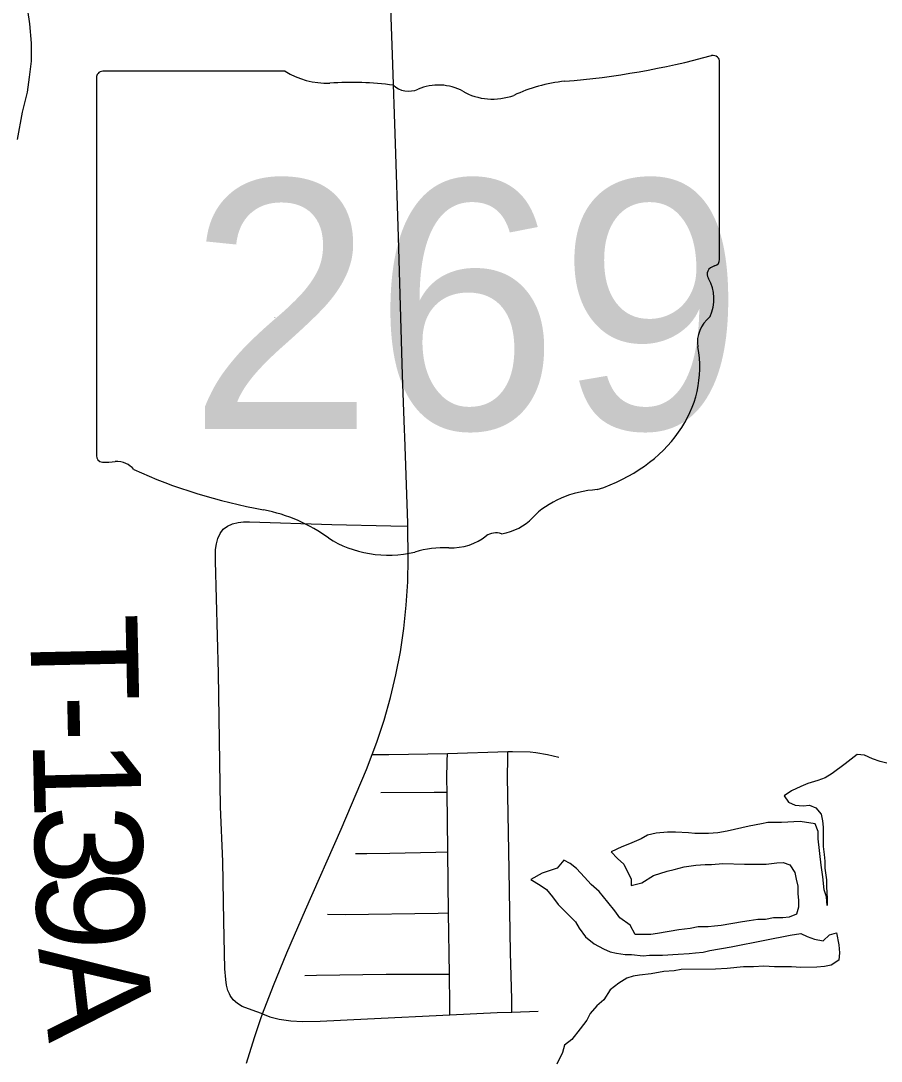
# Model space of a CAD drawing. Extents: x 0 to 34, y 0 to 22.
# Drawn here: x 6.6365 to 6.8642, y 19.1628 to 19.4382 of the extents above; entities that cross this region are included whole.
import ezdxf

# ---------------------------------------------------------------- set-up
doc = ezdxf.new("R2010")
doc.units = 0
for name, color, linetype in [('GM_X_Minor_River', 7, 'Continuous'), ('GM_X_State_Location', 7, 'Continuous'), ('GM_X_State_Route', 7, 'Continuous'), ('GM_X_State_Shield', 7, 'Continuous'), ('GM_X_Township_Road', 7, 'Continuous'), ('GM_X_Township_Road_Text', 7, 'Continuous')]:
    doc.layers.add(name, color=color, linetype=linetype)

msp = doc.modelspace()

# ---------------------------------------------------------------- linework, layer by layer
at = {"layer": 'GM_X_Minor_River'}
for points in [[(6.63568, 19.40678), (6.63698, 19.41401), (6.63828, 19.41934), (6.63883, 19.42333), (6.63938, 19.42752), (6.63935, 19.43227), (6.63895, 19.4374), (6.63836, 19.44101)], [(6.86565, 19.24173), (6.86394, 19.2421), (6.86185, 19.24285), (6.85976, 19.2438), (6.85786, 19.24398), (6.85464, 19.24149), (6.85124, 19.239), (6.84935, 19.23785), (6.84745, 19.23708), (6.8448, 19.23631), (6.8429, 19.23554), (6.84044, 19.23439), (6.83855, 19.23305), (6.8397, 19.23134), (6.84141, 19.23059), (6.8435, 19.23041), (6.84521, 19.23061), (6.84692, 19.22986), (6.84826, 19.22816), (6.84865, 19.22645), (6.84884, 19.22474), (6.84887, 19.2196), (6.84907, 19.21751), (6.84927, 19.2158), (6.84928, 19.2139), (6.84967, 19.21086), (6.84968, 19.20896), (6.84989, 19.20592), (6.8499, 19.20402), (6.8497, 19.2063), (6.84912, 19.2082), (6.84872, 19.21162), (6.84833, 19.21466), (6.84753, 19.22169), (6.84752, 19.22359), (6.84675, 19.22568), (6.84276, 19.22623), (6.83783, 19.22601), (6.83422, 19.226), (6.83251, 19.22561), (6.82929, 19.22502), (6.82341, 19.22366), (6.82095, 19.22327), (6.81848, 19.22307), (6.81487, 19.22305), (6.81316, 19.22324), (6.80975, 19.22341), (6.80766, 19.2234), (6.80462, 19.2232), (6.80235, 19.22262), (6.80064, 19.22166), (6.79761, 19.22031), (6.79553, 19.21954), (6.79269, 19.2182), (6.79441, 19.2165), (6.79612, 19.21498), (6.79804, 19.211), (6.79805, 19.20929), (6.80089, 19.21006), (6.80392, 19.21198), (6.80752, 19.21314), (6.80942, 19.21353), (6.81207, 19.2143), (6.81511, 19.21469), (6.81757, 19.21489), (6.81928, 19.2149), (6.82232, 19.21511), (6.82801, 19.21494), (6.83371, 19.21497), (6.83655, 19.21536), (6.83826, 19.21537), (6.83997, 19.21481), (6.84131, 19.21273), (6.8417, 19.21102), (6.84209, 19.20912), (6.8421, 19.20722), (6.8423, 19.20532), (6.84231, 19.20361), (6.84175, 19.2017), (6.83985, 19.20093), (6.83815, 19.20074), (6.83568, 19.20072), (6.83359, 19.20033), (6.8315, 19.20032), (6.82923, 19.19993), (6.82752, 19.19974)], [(6.82752, 19.19974), (6.82183, 19.19876), (6.82012, 19.19856), (6.81842, 19.19836), (6.81576, 19.19835), (6.81367, 19.19796), (6.81064, 19.19756), (6.80495, 19.19659), (6.80324, 19.19639), (6.79906, 19.19637), (6.79772, 19.19884), (6.79505, 19.20072), (6.79372, 19.20262), (6.79181, 19.20489), (6.78952, 19.20773), (6.78742, 19.20962), (6.7857, 19.21151), (6.7836, 19.21378), (6.78188, 19.21511), (6.78017, 19.21605), (6.77847, 19.21395), (6.77449, 19.2126), (6.77147, 19.21087), (6.77394, 19.20937), (6.77566, 19.20823), (6.77718, 19.20634), (6.77871, 19.20426), (6.78329, 19.19972), (6.78425, 19.19801), (6.78597, 19.19574), (6.78826, 19.19385), (6.79073, 19.19253), (6.79244, 19.19178), (6.79415, 19.1914), (6.79643, 19.19104), (6.79814, 19.19104), (6.80118, 19.19068), (6.80289, 19.19088), (6.80631, 19.19089), (6.81048, 19.1911), (6.81333, 19.1913), (6.81504, 19.1915), (6.81712, 19.1917), (6.81883, 19.19209), (6.82452, 19.19307), (6.83343, 19.19482), (6.84007, 19.19618), (6.84291, 19.19658), (6.84463, 19.19582), (6.84653, 19.19507), (6.84881, 19.1947), (6.85051, 19.19623), (6.8524, 19.19681), (6.85299, 19.19358), (6.85319, 19.19149), (6.85301, 19.18959), (6.85093, 19.18825), (6.84922, 19.18786), (6.84714, 19.18766), (6.84296, 19.18764), (6.84049, 19.18782), (6.83593, 19.1878), (6.83309, 19.18798), (6.83043, 19.18777), (6.82777, 19.18776), (6.82341, 19.18736), (6.82037, 19.18716), (6.81126, 19.18711), (6.80936, 19.18673), (6.80671, 19.18652), (6.80329, 19.18594), (6.80026, 19.18554), (6.79855, 19.18534), (6.79685, 19.18477), (6.79476, 19.18343), (6.79249, 19.1817), (6.7908, 19.17904), (6.78891, 19.1775), (6.78721, 19.17541), (6.78627, 19.17369), (6.78457, 19.1714), (6.78231, 19.16854), (6.78042, 19.16701), (6.77986, 19.16511), (6.77836, 19.16206)]]:
    msp.add_lwpolyline(points, dxfattribs=at)
at = {"layer": 'GM_X_State_Route'}
for points in [[(6.73809, 19.33007), (6.73756, 19.34442), (6.73645, 19.38107), (6.73565, 19.40571), (6.73484, 19.42924), (6.73455, 19.43919), (6.73434, 19.44637), (6.73374, 19.4678), (6.73233, 19.51416), (6.73187, 19.53259), (6.73171, 19.53699)], [(6.69622, 19.16225), (6.69832, 19.16906), (6.70005, 19.17414), (6.70049, 19.17532), (6.70335, 19.18289), (6.70693, 19.1915), (6.71187, 19.2029), (6.7213, 19.22423), (6.72796, 19.23999), (6.72948, 19.24397), (6.73073, 19.24723), (6.73266, 19.25312), (6.73434, 19.25909), (6.73578, 19.26512), (6.73696, 19.27121), (6.73789, 19.27734), (6.73853, 19.2835), (6.7389, 19.28968), (6.73899, 19.29588), (6.73891, 19.30443), (6.7389, 19.30521), (6.73816, 19.3281), (6.73809, 19.33007)]]:
    msp.add_lwpolyline(points, dxfattribs=at)
at = {"layer": 'GM_X_State_Shield'}
for p, q in [((6.70647, 19.42488), (6.65821, 19.42488)), ((6.82138, 19.37502), (6.82138, 19.42736)), ((6.65659, 19.42316), (6.65659, 19.3231)), ((6.82137, 19.37503), (6.82138, 19.37502))]:
    msp.add_line(p, q, dxfattribs=at)
for centre, major_axis, start_param, end_param in [((6.76268, 19.5613), (0.17476, 0), 4.814394, 5.042369), ((6.81955, 19.42758), (0.00183, 0), 6.141152, 7.989035), ((6.65848, 19.42338), (0.00191, 0), 1.712693, 3.28349), ((6.71797, 19.4365), (0.01852, 0), 4.042523, 4.731795), ((6.7241, 19.36871), (0.06648, 0), 1.404758, 1.657858), ((6.78497, 19.39432), (0.03516, 0), 1.699011, 2.107814), ((6.7392, 19.42389), (0.00534, 0), 3.836095, 5.185415), ((6.74704, 19.41233), (0.01111, 0), 0.950623, 2.079405), ((6.76137, 19.42819), (0.01336, 0), 4.081561, 5.145723), ((6.82096, 19.37118), (0.00284, 0), 1.883978, 3.671073), ((6.81942, 19.37482), (0.00196, 0), 5.05454, 6.418171), ((6.8029, 19.36456), (0.01704, 0), 5.934695, 6.695948), ((6.82795, 19.35312), (0.0124, 0), 2.387724, 3.262537), ((6.77247, 19.34646), (0.04371, 0), 5.101752, 6.440018), ((6.65849, 19.32288), (0.00193, 0), 3.00124, 4.508301), ((6.65879, 19.33312), (0.0147, 0), 4.665946, 4.897461), ((6.66179, 19.31733), (0.0053, 0), 0.519207, 1.627899), ((6.72871, 19.40723), (0.1262, 0), 4.195997, 4.488961), ((6.7909, 19.29501), (0.02394, 0), 1.647645, 2.488434), ((6.69108, 19.27815), (0.03949, 0), 0.823519, 1.323587), ((6.76057, 19.3134), (0.01412, 0), 4.937069, 5.64225), ((6.73379, 19.31683), (0.02506, 0), 4.026481, 4.996735), ((6.7501, 19.30934), (0.01335, 0), 4.691044, 5.507374), ((6.76217, 19.29965), (0.00376, 0), 1.147584, 2.315152), ((6.74826, 19.28224), (0.02059, 0), 1.495662, 1.94098)]:
    msp.add_ellipse(centre, major_axis=major_axis, ratio=0.8, start_param=start_param, end_param=end_param, dxfattribs=at)
at = {"layer": 'GM_X_Township_Road'}
for p, q in [((6.74941, 19.24425), (6.76541, 19.24476)), ((6.74973, 19.20206), (6.74953, 19.21821)), ((6.74993, 19.18583), (6.74973, 19.20206)), ((6.76645, 19.17581), (6.77346, 19.17603))]:
    msp.add_line(p, q, dxfattribs=at)
for points in [[(6.69171, 19.18063), (6.69131, 19.18151), (6.69095, 19.18295), (6.69076, 19.18446), (6.69051, 19.18729), (6.69021, 19.19991), (6.69001, 19.21563), (6.6894, 19.23015), (6.68884, 19.26554), (6.68804, 19.29518), (6.68808, 19.29827), (6.68826, 19.29979), (6.68864, 19.30121), (6.68924, 19.30249), (6.6901, 19.30361), (6.69121, 19.30448), (6.69254, 19.30508), (6.694, 19.30542), (6.69549, 19.30557), (6.69705, 19.3056), (6.71886, 19.30492), (6.73446, 19.30454), (6.73891, 19.30443)], [(6.72948, 19.24397), (6.73394, 19.24403), (6.74941, 19.24425)], [(6.74933, 19.23406), (6.74929, 19.23753), (6.74938, 19.24225), (6.74941, 19.24425)], [(6.76645, 19.17581), (6.76643, 19.17765), (6.76642, 19.1792), (6.76608, 19.19161), (6.76577, 19.21334), (6.76526, 19.23817), (6.76537, 19.24282), (6.76541, 19.24476)], [(6.76541, 19.24476), (6.76663, 19.2448), (6.77129, 19.24472), (6.77284, 19.24457), (6.7759, 19.24401), (6.77893, 19.2433)], [(6.73181, 19.23398), (6.74594, 19.23405), (6.74933, 19.23406)], [(6.74953, 19.21821), (6.74952, 19.21865), (6.74933, 19.23406)], [(6.72508, 19.2178), (6.72811, 19.21776), (6.73419, 19.21786), (6.74634, 19.21814), (6.74953, 19.21821)], [(6.71769, 19.20175), (6.72231, 19.2016), (6.74695, 19.20201), (6.74973, 19.20206)], [(6.71171, 19.1855), (6.71478, 19.18557), (6.73324, 19.18584), (6.74708, 19.18583), (6.74993, 19.18583)], [(6.75006, 19.17507), (6.75003, 19.17775), (6.74993, 19.18583)], [(6.70049, 19.17532), (6.69872, 19.17597), (6.69512, 19.17731), (6.69384, 19.17807), (6.69275, 19.17903), (6.69191, 19.18019), (6.69171, 19.18063)], [(6.70049, 19.17532), (6.70246, 19.17452), (6.70485, 19.17393), (6.70795, 19.1735), (6.71106, 19.17332), (6.71574, 19.17339), (6.72822, 19.17399), (6.75006, 19.17507)], [(6.75006, 19.17507), (6.76254, 19.17569), (6.76645, 19.17581)]]:
    msp.add_lwpolyline(points, dxfattribs=at)

# ---------------------------------------------------------------- texts
at = {"layer": 'GM_X_State_Location'}
for s in ['s', 'r']:
    msp.add_text(s, height=0.0000947, dxfattribs=at).set_placement((6.73713, 19.36648))
msp.add_text('269', height=0.0000947, rotation=0, dxfattribs=at).set_placement((6.7037, 19.35959))
at = {"layer": 'GM_X_State_Shield'}
msp.add_text('269', height=0.065918, dxfattribs=at).set_placement((6.68082, 19.33016))
at = {"layer": 'GM_X_Township_Road_Text'}
for s, rotation, p in [('T', 271.2601, (6.63894, 19.28086)), ('-', 271.2592, (6.63941, 19.25962)), ('1', 271.2649, (6.63967, 19.24795)), ('3', 271.3059, (6.64006, 19.23043)), ('9', 271.4489, (6.64046, 19.21286)), ('A', 276.5164, (6.64109, 19.19263))]:
    msp.add_text(s, height=0.02841, rotation=rotation, dxfattribs=at).set_placement(p)

doc.saveas('drawing.dxf')
